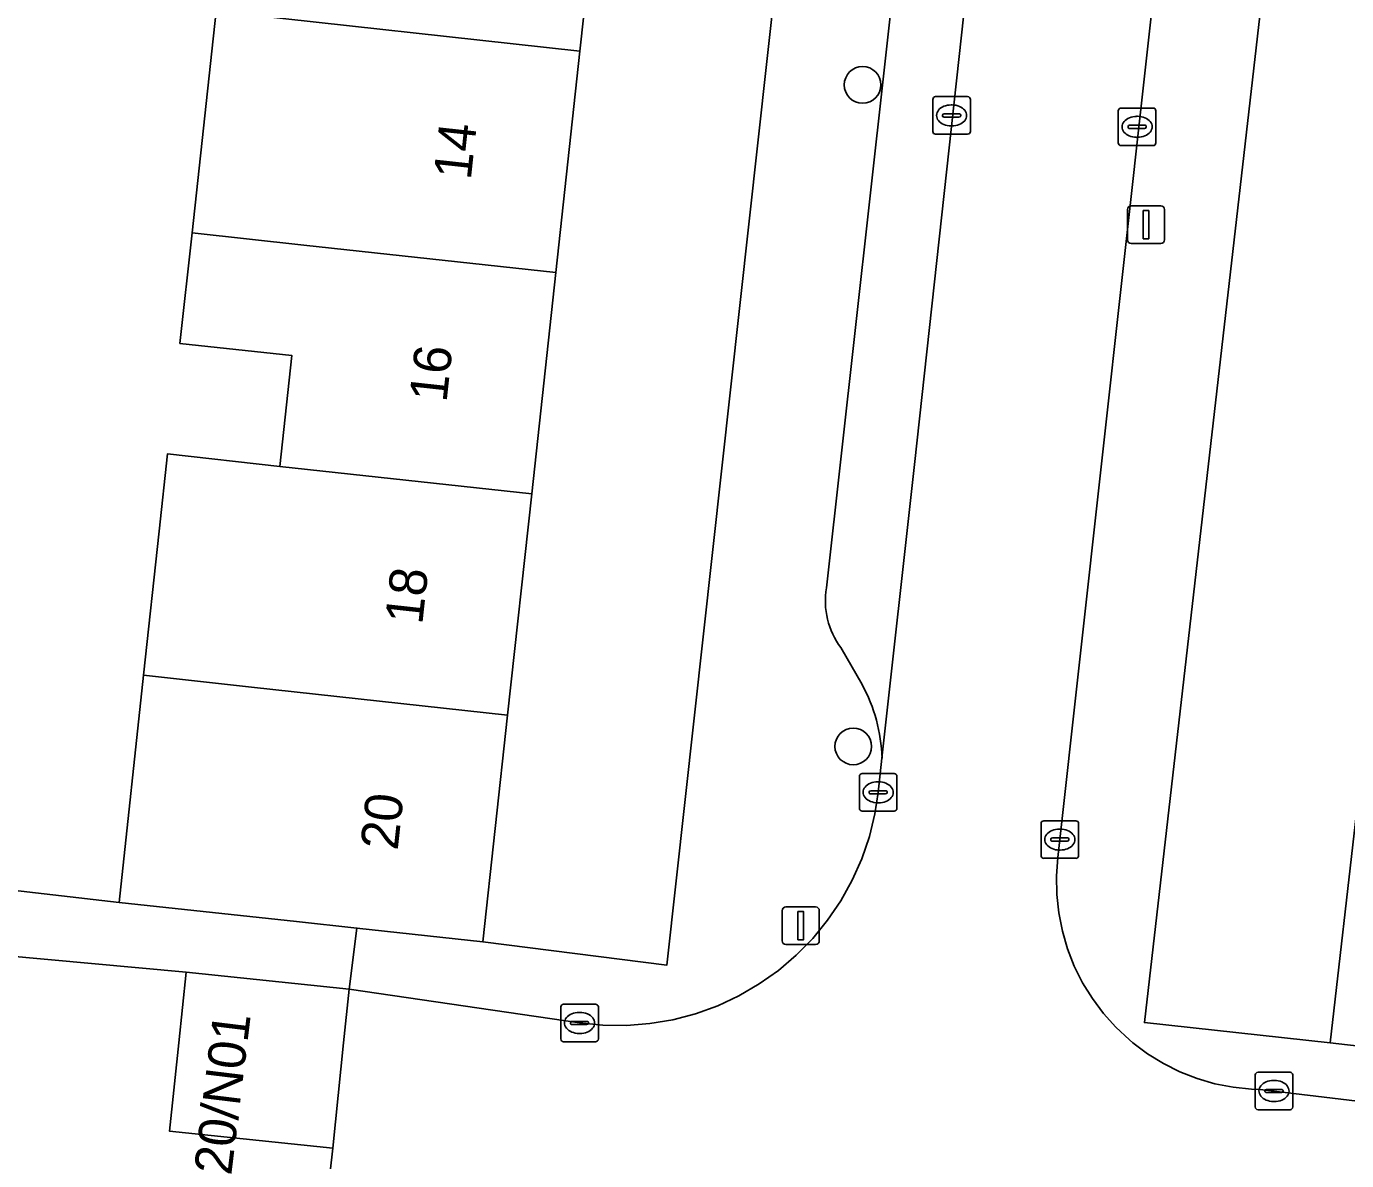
# Model space of a CAD drawing. Extents: x 161928 to 163071, y 386474 to 387428.
# Drawn here: x 162754.7 to 162789.87, y 387246.86 to 387277.07 of the extents above; entities that cross this region are included whole.
import ezdxf

# ---------------------------------------------------------------- set-up
doc = ezdxf.new("R2010")
doc.units = 0
for name, color, linetype in [('IMGEO_Boom', 7, 'Continuous'), ('IMGEO_Erf', 7, 'Continuous'), ('IMGEO_Kolk', 7, 'Continuous'), ('IMGEO_Lichtmast', 7, 'Continuous'), ('IMGEO_Pand', 7, 'Continuous'), ('IMGEO_Pand_nummerreeks', 7, 'Continuous'), ('IMGEO_Parkeervlak_open', 7, 'Continuous'), ('IMGEO_Rijbaan_lokaal_open', 7, 'Continuous'), ('IMGEO_Voetpad_open', 7, 'Continuous')]:
    doc.layers.add(name, color=color, linetype=linetype)

msp = doc.modelspace()

# ---------------------------------------------------------------- linework, layer by layer
at = {"layer": 'IMGEO_Boom'}
for centre in [(162776.978, 387275.512), (162776.73, 387257.892)]:
    msp.add_circle(centre, 0.489, dxfattribs=at)
at = {"layer": 'IMGEO_Erf'}
for points in [[(162778.327, 387311.368), (162773.32, 387311.922), (162772.662, 387305.885), (162772.019, 387299.99), (162771.376, 387294.095), (162770.733, 387288.2), (162770.091, 387282.305), (162769.448, 387276.409), (162768.805, 387270.514), (162768.162, 387264.619), (162767.519, 387258.724), (162766.861, 387252.688), (162771.759, 387252.061)], [(162793.526, 387285.575), (162794.204, 387291.466), (162794.881, 387297.357), (162795.558, 387303.248), (162796.258, 387309.342), (162791.289, 387309.911), (162784.486, 387250.536), (162789.438, 387250), (162790.141, 387256.119), (162790.818, 387262.01), (162791.495, 387267.901), (162792.172, 387273.792), (162792.849, 387279.684)]]:
    msp.add_lwpolyline(points, close=True, dxfattribs=at)
for points in [[(162750.285, 387294.026), (162745.715, 387255.06), (162757.168, 387253.736), (162757.822, 387259.792), (162758.237, 387263.629), (162758.46, 387265.687), (162761.451, 387265.351), (162761.772, 387268.3), (162758.79, 387268.626), (162759.111, 387271.571), (162759.755, 387277.476)], [(162756.737, 387246.137), (162762.663, 387245.46), (162762.86, 387247.191), (162758.513, 387247.64), (162758.757, 387250), (162758.951, 387251.877), (162754.011, 387252.331)]]:
    msp.add_lwpolyline(points, dxfattribs=at)
at = {"layer": 'IMGEO_Kolk'}
for p, q in [((162778.849, 387274.273), (162778.849, 387275.125)), ((162778.924, 387275.199), (162779.776, 387275.199)), ((162779.337, 387274.979), (162779.362, 387274.979)), ((162779.85, 387275.125), (162779.85, 387274.273)), ((162779.108, 387274.693), (162779.108, 387274.705)), ((162779.546, 387274.656), (162779.148, 387274.656)), ((162779.151, 387274.742), (162779.549, 387274.742)), ((162779.592, 387274.705), (162779.592, 387274.693)), ((162783.792, 387273.969), (162783.792, 387274.821)), ((162783.867, 387274.895), (162784.719, 387274.895)), ((162784.28, 387274.675), (162784.305, 387274.675)), ((162784.793, 387274.821), (162784.793, 387273.969)), ((162779.36, 387274.419), (162779.335, 387274.419)), ((162784.051, 387274.389), (162784.051, 387274.401)), ((162784.489, 387274.352), (162784.091, 387274.352)), ((162784.094, 387274.438), (162784.492, 387274.438)), ((162784.535, 387274.401), (162784.535, 387274.389)), ((162779.776, 387274.199), (162778.924, 387274.199)), ((162784.719, 387273.895), (162783.867, 387273.895)), ((162784.303, 387274.115), (162784.278, 387274.115)), ((162776.893, 387256.243), (162776.893, 387257.095)), ((162776.968, 387257.169), (162777.82, 387257.169)), ((162777.894, 387257.095), (162777.894, 387256.243)), ((162777.152, 387256.663), (162777.152, 387256.675)), ((162777.195, 387256.712), (162777.593, 387256.712)), ((162777.381, 387256.949), (162777.406, 387256.949)), ((162777.636, 387256.675), (162777.636, 387256.663)), ((162777.59, 387256.626), (162777.192, 387256.626)), ((162777.404, 387256.389), (162777.379, 387256.389)), ((162777.82, 387256.169), (162776.968, 387256.169)), ((162781.733, 387254.985), (162781.733, 387255.837)), ((162781.808, 387255.911), (162782.66, 387255.911)), ((162782.221, 387255.691), (162782.246, 387255.691)), ((162782.734, 387255.837), (162782.734, 387254.985)), ((162781.992, 387255.405), (162781.992, 387255.417)), ((162782.43, 387255.368), (162782.032, 387255.368)), ((162782.035, 387255.454), (162782.433, 387255.454)), ((162782.476, 387255.417), (162782.476, 387255.405)), ((162782.66, 387254.911), (162781.808, 387254.911)), ((162782.244, 387255.131), (162782.219, 387255.131)), ((162768.936, 387250.1), (162768.936, 387250.952)), ((162769.011, 387251.026), (162769.863, 387251.026)), ((162769.424, 387250.806), (162769.449, 387250.806)), ((162769.937, 387250.952), (162769.937, 387250.1)), ((162769.195, 387250.52), (162769.195, 387250.532)), ((162769.633, 387250.483), (162769.235, 387250.483)), ((162769.238, 387250.569), (162769.636, 387250.569)), ((162769.679, 387250.532), (162769.679, 387250.52)), ((162769.863, 387250.026), (162769.011, 387250.026)), ((162769.447, 387250.246), (162769.422, 387250.246)), ((162787.44, 387248.288), (162787.44, 387249.14)), ((162787.515, 387249.214), (162788.367, 387249.214)), ((162787.928, 387248.994), (162787.953, 387248.994)), ((162788.441, 387249.14), (162788.441, 387248.288)), ((162787.699, 387248.708), (162787.699, 387248.72)), ((162788.137, 387248.671), (162787.739, 387248.671)), ((162787.742, 387248.757), (162788.14, 387248.757)), ((162788.183, 387248.72), (162788.183, 387248.708)), ((162787.951, 387248.434), (162787.926, 387248.434)), ((162788.367, 387248.214), (162787.515, 387248.214))]:
    msp.add_line(p, q, dxfattribs=at)
for points in [[(162778.849, 387274.273), (162778.849, 387275.125)], [(162778.924, 387275.199), (162779.776, 387275.199)], [(162779.85, 387275.125), (162779.85, 387274.273)], [(162783.792, 387273.969), (162783.792, 387274.821)], [(162783.867, 387274.895), (162784.719, 387274.895)], [(162784.793, 387274.821), (162784.793, 387273.969)], [(162779.776, 387274.199), (162778.924, 387274.199)], [(162784.719, 387273.895), (162783.867, 387273.895)], [(162776.893, 387256.243), (162776.893, 387257.095)], [(162776.968, 387257.169), (162777.82, 387257.169)], [(162777.894, 387257.095), (162777.894, 387256.243)], [(162777.82, 387256.169), (162776.968, 387256.169)], [(162781.733, 387254.985), (162781.733, 387255.837)], [(162781.808, 387255.911), (162782.66, 387255.911)], [(162782.734, 387255.837), (162782.734, 387254.985)], [(162782.66, 387254.911), (162781.808, 387254.911)], [(162768.936, 387250.1), (162768.936, 387250.952)], [(162769.011, 387251.026), (162769.863, 387251.026)], [(162769.937, 387250.952), (162769.937, 387250.1)], [(162769.863, 387250.026), (162769.011, 387250.026)], [(162787.44, 387248.288), (162787.44, 387249.14)], [(162787.515, 387249.214), (162788.367, 387249.214)], [(162788.441, 387249.14), (162788.441, 387248.288)], [(162788.367, 387248.214), (162787.515, 387248.214)]]:
    msp.add_lwpolyline(points, dxfattribs=at)
for centre, radius, start, end in [((162778.926, 387275.123), 0.0765, 91.552, 178.448), ((162778.926, 387275.123), 0.0765, 91.552, 178.448), ((162779.774, 387275.123), 0.0765, 1.552, 88.448), ((162779.774, 387275.123), 0.0765, 1.552, 88.448), ((162779.148, 387274.702), 0.0403, 85.8775, 175.7526), ((162779.145, 387274.692), 0.0366, 178.938, 274.7102), ((162779.549, 387274.699), 0.043, 264.8664, 352.4533), ((162779.553, 387274.704), 0.0386, 1.7309, 96.639), ((162783.869, 387274.819), 0.0765, 91.552, 178.448), ((162783.869, 387274.819), 0.0765, 91.552, 178.448), ((162784.717, 387274.819), 0.0765, 1.552, 88.448), ((162784.717, 387274.819), 0.0765, 1.552, 88.448), ((162778.926, 387274.275), 0.0765, 181.552, 268.448), ((162778.926, 387274.275), 0.0765, 181.552, 268.448), ((162779.774, 387274.275), 0.0765, 271.552, 358.448), ((162779.774, 387274.275), 0.0765, 271.552, 358.448), ((162784.091, 387274.398), 0.0403, 85.8775, 175.7526), ((162784.088, 387274.388), 0.0366, 178.938, 274.7102), ((162784.492, 387274.395), 0.043, 264.8664, 352.4533), ((162784.496, 387274.4), 0.0386, 1.7309, 96.639), ((162783.869, 387273.971), 0.0765, 181.552, 268.448), ((162783.869, 387273.971), 0.0765, 181.552, 268.448), ((162784.717, 387273.971), 0.0765, 271.552, 358.448), ((162784.717, 387273.971), 0.0765, 271.552, 358.448), ((162776.97, 387257.093), 0.0765, 91.552, 178.448), ((162776.97, 387257.093), 0.0765, 91.552, 178.448), ((162777.818, 387257.093), 0.0765, 1.552, 88.448), ((162777.818, 387257.093), 0.0765, 1.552, 88.448), ((162777.192, 387256.672), 0.0403, 85.8775, 175.7526), ((162777.189, 387256.662), 0.0366, 178.938, 274.7102), ((162777.593, 387256.669), 0.043, 264.8664, 352.4533), ((162777.597, 387256.674), 0.0386, 1.7309, 96.639), ((162776.97, 387256.245), 0.0765, 181.552, 268.448), ((162776.97, 387256.245), 0.0765, 181.552, 268.448), ((162777.818, 387256.245), 0.0765, 271.552, 358.448), ((162777.818, 387256.245), 0.0765, 271.552, 358.448), ((162781.81, 387255.835), 0.0765, 91.552, 178.448), ((162781.81, 387255.835), 0.0765, 91.552, 178.448), ((162782.658, 387255.835), 0.0765, 1.552, 88.448), ((162782.658, 387255.835), 0.0765, 1.552, 88.448), ((162782.032, 387255.414), 0.0403, 85.8775, 175.7526), ((162782.029, 387255.404), 0.0366, 178.938, 274.7102), ((162782.433, 387255.411), 0.043, 264.8664, 352.4533), ((162782.437, 387255.416), 0.0386, 1.7309, 96.639), ((162781.81, 387254.987), 0.0765, 181.552, 268.448), ((162781.81, 387254.987), 0.0765, 181.552, 268.448), ((162782.658, 387254.987), 0.0765, 271.552, 358.448), ((162782.658, 387254.987), 0.0765, 271.552, 358.448), ((162769.013, 387250.95), 0.0765, 91.552, 178.448), ((162769.013, 387250.95), 0.0765, 91.552, 178.448), ((162769.861, 387250.95), 0.0765, 1.552, 88.448), ((162769.861, 387250.95), 0.0765, 1.552, 88.448), ((162769.235, 387250.529), 0.0403, 85.8775, 175.7526), ((162769.232, 387250.519), 0.0366, 178.938, 274.7102), ((162769.636, 387250.526), 0.043, 264.8664, 352.4533), ((162769.64, 387250.531), 0.0386, 1.7309, 96.639), ((162769.013, 387250.102), 0.0765, 181.552, 268.448), ((162769.013, 387250.102), 0.0765, 181.552, 268.448), ((162769.861, 387250.102), 0.0765, 271.552, 358.448), ((162769.861, 387250.102), 0.0765, 271.552, 358.448), ((162787.517, 387249.138), 0.0765, 91.552, 178.448), ((162787.517, 387249.138), 0.0765, 91.552, 178.448), ((162788.365, 387249.138), 0.0765, 1.552, 88.448), ((162788.365, 387249.138), 0.0765, 1.552, 88.448), ((162787.739, 387248.717), 0.0403, 85.8775, 175.7526), ((162787.736, 387248.707), 0.0366, 178.938, 274.7102), ((162788.14, 387248.714), 0.043, 264.8664, 352.4533), ((162788.144, 387248.719), 0.0386, 1.7309, 96.639), ((162787.517, 387248.29), 0.0765, 181.552, 268.448), ((162787.517, 387248.29), 0.0765, 181.552, 268.448), ((162788.365, 387248.29), 0.0765, 271.552, 358.448), ((162788.365, 387248.29), 0.0765, 271.552, 358.448)]:
    msp.add_arc(centre, radius, start, end, dxfattribs=at)
for centre, major_axis, ratio, start_param, end_param in [((162779.336, 387274.699), (-0.387, 0.002), 0.722429, 4.712389, 7.853982), ((162779.361, 387274.699), (-0.39, 0.002), 0.717154, 1.570796, 4.712389), ((162784.279, 387274.395), (-0.387, 0.002), 0.722429, 4.712389, 7.853982), ((162784.304, 387274.395), (-0.39, 0.002), 0.717154, 1.570796, 4.712389), ((162777.38, 387256.669), (-0.387, 0.002), 0.722429, 4.712389, 7.853982), ((162777.405, 387256.669), (-0.39, 0.002), 0.717154, 1.570796, 4.712389), ((162782.22, 387255.411), (-0.387, 0.002), 0.722429, 4.712389, 7.853982), ((162782.245, 387255.411), (-0.39, 0.002), 0.717154, 1.570796, 4.712389), ((162769.423, 387250.526), (-0.387, 0.002), 0.722429, 4.712389, 7.853982), ((162769.448, 387250.526), (-0.39, 0.002), 0.717154, 1.570796, 4.712389), ((162787.927, 387248.714), (-0.387, 0.002), 0.722429, 4.712389, 7.853982), ((162787.952, 387248.714), (-0.39, 0.002), 0.717154, 1.570796, 4.712389)]:
    msp.add_ellipse(centre, major_axis=major_axis, ratio=ratio, start_param=start_param, end_param=end_param, dxfattribs=at)
at = {"layer": 'IMGEO_Lichtmast'}
for p, q in [((162784.035, 387271.389), (162784.035, 387272.189)), ((162784.035, 387272.189), (162784.035, 387271.389)), ((162784.135, 387272.289), (162784.925, 387272.289)), ((162784.925, 387272.289), (162784.135, 387272.289)), ((162785.025, 387272.189), (162785.025, 387271.389)), ((162785.025, 387271.389), (162785.025, 387272.189)), ((162784.925, 387271.289), (162784.135, 387271.289)), ((162784.135, 387271.289), (162784.925, 387271.289)), ((162774.835, 387252.716), (162774.835, 387253.516)), ((162774.835, 387253.516), (162774.835, 387252.716)), ((162774.935, 387253.616), (162775.725, 387253.616)), ((162775.725, 387253.616), (162774.935, 387253.616)), ((162775.825, 387253.516), (162775.825, 387252.716)), ((162775.825, 387252.716), (162775.825, 387253.516)), ((162775.725, 387252.616), (162774.935, 387252.616)), ((162774.935, 387252.616), (162775.725, 387252.616))]:
    msp.add_line(p, q, dxfattribs=at)
for points in [[(162784.455, 387272.164), (162784.605, 387272.164), (162784.605, 387271.414), (162784.455, 387271.414), (162784.455, 387272.164)], [(162775.255, 387253.491), (162775.405, 387253.491), (162775.405, 387252.741), (162775.255, 387252.741), (162775.255, 387253.491)]]:
    msp.add_lwpolyline(points, dxfattribs=at)
for centre, start, end in [((162784.135, 387272.189), 90, 180), ((162784.135, 387272.189), 90, 180), ((162784.925, 387272.189), 0, 90), ((162784.925, 387272.189), 360, 90), ((162784.135, 387271.389), 180, 270), ((162784.135, 387271.389), 180, 270), ((162784.925, 387271.389), 270, 0), ((162784.925, 387271.389), 270, 0), ((162774.935, 387253.516), 90, 180), ((162774.935, 387253.516), 90, 180), ((162775.725, 387253.516), 0, 90), ((162775.725, 387253.516), 360, 90), ((162774.935, 387252.716), 180, 270), ((162774.935, 387252.716), 180, 270), ((162775.725, 387252.716), 270, 0), ((162775.725, 387252.716), 270, 0)]:
    msp.add_arc(centre, 0.1, start, end, dxfattribs=at)
at = {"layer": 'IMGEO_Pand'}
for points in [[(162760.397, 387283.372), (162759.755, 387277.476), (162769.448, 387276.409), (162770.091, 387282.305), (162763.266, 387283.049)], [(162759.755, 387277.476), (162759.111, 387271.571), (162762.093, 387271.246), (162768.805, 387270.514), (162769.448, 387276.409)], [(162768.805, 387270.514), (162762.093, 387271.246), (162759.111, 387271.571), (162758.79, 387268.626), (162761.772, 387268.3), (162761.451, 387265.351), (162768.162, 387264.619)], [(162757.822, 387259.792), (162760.696, 387259.468), (162767.519, 387258.724), (162768.162, 387264.619), (162761.451, 387265.351), (162758.46, 387265.687), (162758.237, 387263.629)], [(162766.861, 387252.688), (162767.519, 387258.724), (162760.696, 387259.468), (162757.822, 387259.792), (162757.168, 387253.736), (162761.89, 387253.225), (162763.502, 387253.051)], [(162799.129, 387248.893), (162799.836, 387255.004), (162790.141, 387256.119), (162789.438, 387250), (162792.912, 387249.601), (162794.405, 387249.43), (162796.099, 387249.239)], [(162763.15, 387250), (162763.297, 387251.428), (162758.951, 387251.877), (162758.757, 387250), (162758.513, 387247.64), (162762.86, 387247.191)]]:
    msp.add_lwpolyline(points, close=True, dxfattribs=at)
at = {"layer": 'IMGEO_Parkeervlak_open'}
for points in [[(162777.495, 387257.582), (162778.359, 387265.4), (162781.777, 387296.637), (162783.361, 387310.72)], [(162781.025, 387307.076), (162776.019, 387262.113)], [(162776.4, 387260.523), (162776.963, 387259.541)]]:
    msp.add_lwpolyline(points, dxfattribs=at)
for centre, radius, start, end in [((162778.024, 387261.753), 2.037, 169.8146, 217.1359), ((162773.185, 387257.463), 4.312, 1.5779, 28.8085)]:
    msp.add_arc(centre, radius, start, end, dxfattribs=at)
at = {"layer": 'IMGEO_Rijbaan_lokaal_open'}
for points in [[(162792.759, 387248.128), (162787.576, 387248.753), (162787.343, 387248.762), (162786.853, 387248.813), (162786.368, 387248.908), (162785.894, 387249.046), (162785.435, 387249.226), (162784.993, 387249.446), (162784.573, 387249.705), (162784.177, 387250), (162784.089, 387250.073), (162783.727, 387250.41), (162783.397, 387250.778), (162783.101, 387251.173), (162782.841, 387251.594), (162782.62, 387252.036), (162782.44, 387252.496), (162782.301, 387252.97), (162782.205, 387253.455), (162782.153, 387253.947), (162782.145, 387254.441), (162782.181, 387254.934), (162788.022, 387307.61)], [(162781.777, 387296.637), (162778.359, 387265.4), (162777.495, 387257.582), (162777.394, 387256.665), (162777.306, 387256.096), (162777.158, 387255.489), (162776.956, 387254.897), (162776.702, 387254.325), (162776.398, 387253.778), (162776.046, 387253.261), (162775.65, 387252.777), (162775.212, 387252.331), (162774.736, 387251.925), (162774.225, 387251.564), (162773.684, 387251.25), (162773.118, 387250.985), (162772.53, 387250.772), (162771.925, 387250.612), (162771.308, 387250.507), (162770.685, 387250.457), (162770.059, 387250.464), (162769.437, 387250.526), (162763.297, 387251.428), (162763.15, 387250), (162762.86, 387247.191), (162762.663, 387245.46)]]:
    msp.add_lwpolyline(points, dxfattribs=at)
at = {"layer": 'IMGEO_Voetpad_open'}
for points in [[(162778.327, 387311.368), (162771.759, 387252.061), (162766.861, 387252.688), (162763.502, 387253.051), (162763.297, 387251.428), (162769.437, 387250.526), (162770.059, 387250.464), (162770.685, 387250.457), (162771.308, 387250.507), (162771.925, 387250.612), (162772.53, 387250.772), (162773.118, 387250.985), (162773.684, 387251.25), (162774.225, 387251.564), (162774.736, 387251.925), (162775.212, 387252.331), (162775.65, 387252.777), (162776.046, 387253.261), (162776.398, 387253.778), (162776.702, 387254.325), (162776.956, 387254.897), (162777.158, 387255.489), (162777.306, 387256.096), (162777.394, 387256.665), (162777.495, 387257.582)], [(162792.912, 387249.601), (162789.438, 387250), (162784.486, 387250.536), (162791.289, 387309.911)], [(162788.022, 387307.61), (162782.181, 387254.934), (162782.145, 387254.441), (162782.153, 387253.947), (162782.205, 387253.455), (162782.301, 387252.97), (162782.44, 387252.496), (162782.62, 387252.036), (162782.841, 387251.594), (162783.101, 387251.173), (162783.397, 387250.778), (162783.727, 387250.41), (162784.089, 387250.073), (162784.177, 387250), (162784.573, 387249.705), (162784.993, 387249.446), (162785.435, 387249.226), (162785.894, 387249.046), (162786.368, 387248.908), (162786.853, 387248.813), (162787.343, 387248.762), (162787.576, 387248.753), (162792.759, 387248.128)], [(162776.019, 387262.113), (162781.025, 387307.076)], [(162776.963, 387259.541), (162776.4, 387260.523)], [(162754.011, 387252.331), (162758.951, 387251.877), (162763.297, 387251.428), (162763.502, 387253.051), (162761.89, 387253.225), (162757.168, 387253.736), (162745.715, 387255.06)]]:
    msp.add_lwpolyline(points, dxfattribs=at)
for centre, radius, start, end in [((162778.024, 387261.753), 2.037, 169.8146, 217.1359), ((162773.185, 387257.463), 4.312, 1.5779, 28.8085)]:
    msp.add_arc(centre, radius, start, end, dxfattribs=at)

# ---------------------------------------------------------------- texts
at = {"layer": 'IMGEO_Pand_nummerreeks'}
for s, rotation, p in [('14', 83.7769, (162766.537, 387272.962)), ('16', 83.7779, (162765.891, 387267.038)), ('18', 83.7769, (162765.245, 387261.118)), ('20', 83.7769, (162764.589, 387255.105)), ('20/N01', 83.047, (162760.154, 387246.447))]:
    msp.add_text(s, height=1, rotation=rotation, dxfattribs=at).set_placement(p)

doc.saveas('drawing.dxf')
